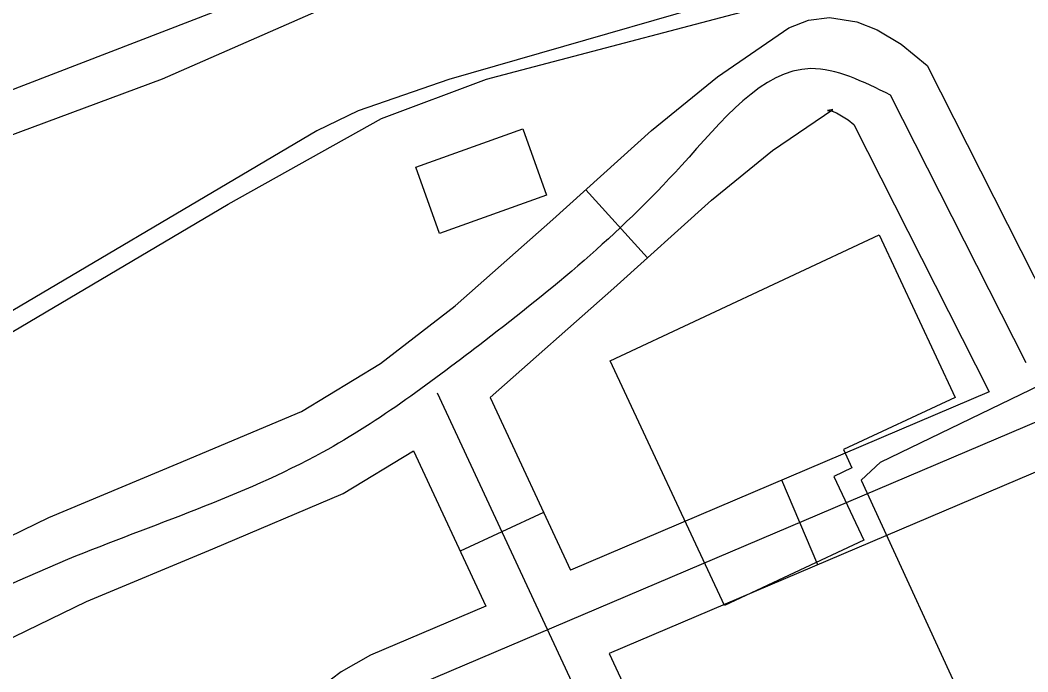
# Model space of a CAD drawing. Extents: x 3651524 to 3689615, y 505651 to 531377.
# Drawn here: x 3678774.5 to 3679103.4, y 516067 to 516279.7 of the extents above; entities that cross this region are included whole.
import ezdxf

# ---------------------------------------------------------------- set-up
doc = ezdxf.new("R2010")
doc.units = 0
for name, color, linetype in [('V-BLDG-OTLN', 7, 'Continuous'), ('V-LEVE-TOET', 7, 'Continuous'), ('V-ROAD-CNTR', 7, 'Continuous'), ('V-SITE-OTLN', 7, 'Continuous'), ('V-SURV-LINE', 7, 'Continuous'), ('V-TOPO-SHOR', 7, 'Continuous'), ('V-UTIL-LINE', 7, 'Continuous')]:
    doc.layers.add(name, color=color, linetype=linetype)

msp = doc.modelspace()

# ---------------------------------------------------------------- linework, layer by layer
at = {"layer": 'V-BLDG-OTLN'}
for points in [[(3678946.312, 516222.649), (3678911.389, 516210.134), (3678903.631, 516231.779), (3678938.556, 516244.293)], [(3679004.329, 516088.716), (3678967.021, 516168.594), (3679054.854, 516209.62), (3679079.618, 516156.603), (3679043.184, 516139.587), (3679045.99, 516133.582), (3679040.098, 516130.829), (3679049.838, 516109.972)]]:
    msp.add_lwpolyline(points, close=True, dxfattribs=at)
at = {"layer": 'V-LEVE-TOET'}
msp.add_lwpolyline([(3678927.394, 516307.262), (3678820.857, 516260.429), (3678761.346, 516238.37), (3678722.439, 516219.473), (3678693.101, 516203.425), (3678655.086, 516177.997), (3678598.297, 516138.851), (3678554.21, 516110.018), (3678481.538, 516080.16), (3678393.716, 516043.537)], dxfattribs=at)
at = {"layer": 'V-ROAD-CNTR'}
for p, q in [((3678959.149, 516224.397), (3678979.24, 516202.118)), ((3679034.837, 516101.969), (3679023.097, 516129.576)), ((3678945.327, 516119.058), (3678918.128, 516106.4))]:
    msp.add_line(p, q, dxfattribs=at)
for points in [[(3678496.376, 515961.418), (3678509.856, 515972.291), (3678535.436, 515990.658), (3678559.86, 516006.477), (3678585.239, 516020.582), (3678633.162, 516044.135), (3678680.814, 516067.399), (3678732.118, 516092.328), (3678783.81, 516117.366), (3678825.725, 516134.883), (3678866.276, 516152.057), (3678892.088, 516167.662), (3678916.473, 516186.533), (3678948.305, 516214.618), (3678980.579, 516243.72), (3679002.105, 516261.245), (3679025.422, 516277.196), (3679031.781, 516279.776), (3679038.665, 516280.565), (3679047.521, 516279.153), (3679054.172, 516276.532), (3679061.993, 516271.871), (3679070.519, 516264.898), (3679118.481, 516170.141)], [(3679102.807, 516167.892), (3679058.568, 516255.294)], [(3678927.865, 516156.578), (3678968.275, 516192.23), (3679000.107, 516220.935), (3679020.075, 516237.191), (3679039.694, 516250.612), (3679039.265, 516250.438), (3679037.999, 516250.293), (3679039.565, 516250.043), (3679040.906, 516249.514), (3679044.723, 516247.239), (3679046.617, 516245.69), (3679090.813, 516158.374)], [(3679305.038, 516233.179), (3678895.483, 516059.005)], [(3678910.631, 516158.06), (3679286.154, 515351.162)], [(3679090.813, 516158.374), (3678954.09, 516100.229)], [(3678927.865, 516156.578), (3678954.09, 516100.229)], [(3679137.839, 516145.773), (3678966.755, 516073.015)], [(3678510.197, 515934.025), (3678528.036, 515948.411), (3678552.35, 515965.87), (3678575.318, 515980.747), (3678599.151, 515993.992), (3678646.358, 516017.193), (3678693.95, 516040.429), (3678745.212, 516065.336), (3678796.142, 516090.006), (3678837.359, 516107.231), (3678879.956, 516125.271), (3678902.892, 516139.139)], [(3678902.892, 516139.139), (3678926.467, 516088.482)], [(3678926.467, 516088.482), (3678888.814, 516072.469), (3678879.231, 516067.012), (3678866.611, 516057.504), (3678855.027, 516045.958), (3678842.064, 516030.571), (3678826.165, 516007.124), (3678819.735, 515994.105), (3678814.787, 515980.026), (3678813.464, 515966.881), (3678815.127, 515955.946), (3678820.514, 515941.736), (3678827.598, 515930.828), (3678979.955, 515606.829)], [(3678966.755, 516073.015), (3679147.773, 515684.058)]]:
    msp.add_lwpolyline(points, dxfattribs=at)
msp.add_spline([(3679058.568, 516255.294), (3679032.558, 516263.904), (3678990.343, 516232.328), (3678926.035, 516174.966), (3678873.116, 516138.664), (3678789.976, 516103.686), (3678687.382, 516053.914), (3678592.195, 516007.287), (3678543.893, 515978.264), (3678495.045, 515941.076)], degree=3, dxfattribs=at)
at = {"layer": 'V-SITE-OTLN'}
msp.add_lwpolyline([(3678596.128, 515787.253), (3678558.597, 515864.874), (3678533.377, 515918.185), (3678530.154, 515925.605), (3678517.671, 515939.874), (3678507.097, 515948.084), (3678490.589, 515961.75), (3678482.714, 515971.255), (3678470.264, 515987.531), (3678463.717, 515996.343), (3678460.528, 516005.77), (3678460.616, 516011.126), (3678462.693, 516015.107), (3678519.34, 516039.601), (3678676.033, 516121.339), (3678842.374, 516219.651), (3678892.386, 516247.602), (3678926.747, 516260.419), (3678936.16, 516262.94), (3679022.235, 516285.601)], dxfattribs=at)
at = {"layer": 'V-SURV-LINE'}
msp.add_lwpolyline([(3678882.474, 516299.755), (3678724.136, 516238.621)], dxfattribs=at)
at = {"layer": 'V-TOPO-SHOR'}
msp.add_lwpolyline([(3679033.116, 516294.653), (3678914.457, 516260.316), (3678884.829, 516250.101), (3678871.332, 516243.633), (3678752.335, 516173.323), (3678582.706, 516077.753), (3678499.684, 516036.967), (3678347.992, 515973.23), (3678162.683, 515900.681), (3678153.435, 515895.778)], dxfattribs=at)
at = {"layer": 'V-UTIL-LINE'}
msp.add_line((3679055.331, 516135.464), (3679129.948, 516171.55), dxfattribs=at)
msp.add_lwpolyline([(3679055.331, 516135.464), (3679048.986, 516129.596), (3679086.272, 516048.41)], dxfattribs=at)

doc.saveas('drawing.dxf')
